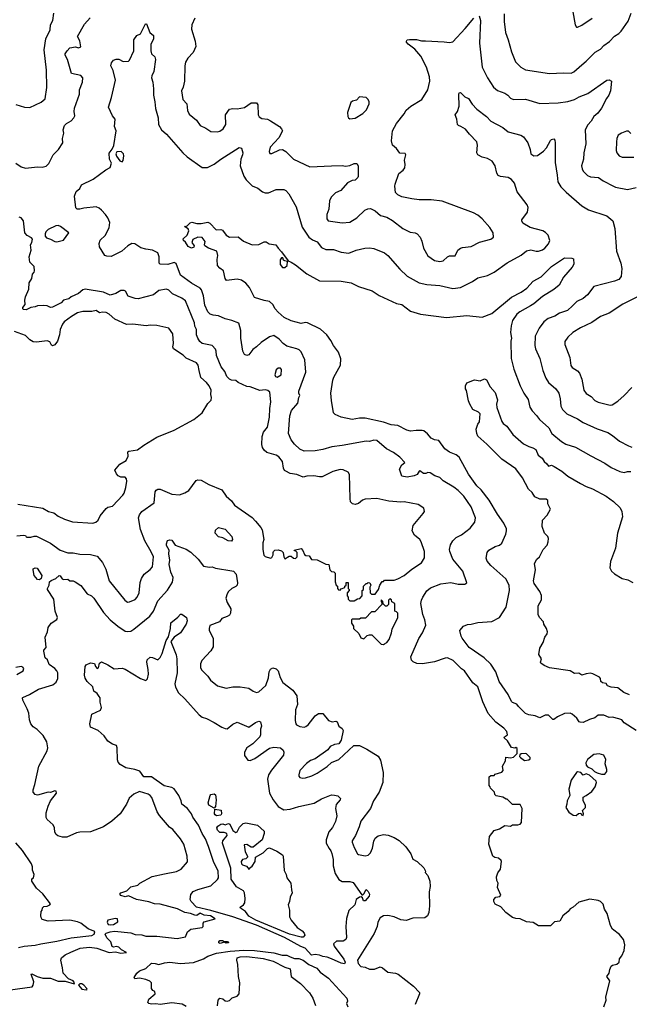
# Model space of a CAD drawing. Extents: x 1678759 to 1859541, y 384609 to 522867.
# Tile 361 of 466: x 1804512 to 1810131, y 407048 to 416132. Entities that reach past the tile are written whole.
import ezdxf

# ---------------------------------------------------------------- set-up
doc = ezdxf.new("R2010")
doc.units = 0

msp = doc.modelspace()

# ---------------------------------------------------------------- linework, layer by layer
at = {"layer": '0CON20XD'}
for points in [[(1804475, 415348.6), (1804555, 415325.8), (1804605, 415320.8), (1804709.3, 415370.7), (1804747, 415403), (1804761.9, 415505), (1804757.8, 415665), (1804736.4, 415855), (1804752.9, 415955), (1804792.6, 416037.4), (1804795.4, 416085), (1804816.4, 416125), (1804825, 416192.5)], [(1804475, 414806.7), (1804525, 414773.5), (1804565, 414762), (1804675, 414774.5), (1804719.1, 414770.9), (1804755, 414781.1), (1804780.6, 414805), (1804821.1, 414885), (1804867.8, 414935), (1804908.8, 414995), (1804905.8, 415035), (1804917.5, 415085), (1804912.2, 415115), (1804925.8, 415155), (1804942.5, 415175), (1804985, 415198.9), (1805011.6, 415225), (1805020.5, 415245), (1805014.3, 415285.7), (1805017.8, 415315), (1805061.8, 415445), (1805061.5, 415485), (1805090, 415555), (1805093.3, 415595), (1805075, 415616), (1804990, 415635), (1804950.8, 415765), (1804931.1, 415805), (1804932, 415818), (1804948.6, 415845), (1804975, 415871.2), (1805025, 415882.5), (1805055, 415872.5), (1805075, 415880), (1805065, 415937.5), (1805044, 415976), (1805109.5, 416090.5), (1805160.9, 416149.1)], [(1808747.3, 416167.3), (1808758.6, 416125), (1808749.4, 415915), (1808774.2, 415695), (1808822.9, 415595), (1808877.9, 415507.9), (1808915, 415478), (1808982.7, 415452.7), (1809010, 415435), (1809035, 415408.8), (1809065, 415395.8), (1809175, 415398), (1809305, 415357.5), (1809475.8, 415365.8), (1809565, 415375.7), (1809625, 415394.3), (1809669.3, 415420.7), (1809747.8, 415452.2), (1809925, 415573.8), (1809945, 415576), (1809966.7, 415565), (1809957.5, 415475), (1809942.5, 415435), (1809920, 415405), (1809874.2, 415315), (1809840.3, 415269.7), (1809805, 415238), (1809778.6, 415195), (1809747.8, 415162.2), (1809725.7, 415115), (1809731.5, 414985), (1809711.9, 414905), (1809708.1, 414845), (1809691.4, 414785), (1809695.7, 414755), (1809705.8, 414735), (1809745, 414694.2), (1809772.8, 414682.8), (1809846.6, 414676.6), (1809891.2, 414645), (1809985, 414595.6), (1810005, 414585.6), (1810115, 414565.7), (1810195, 414583.1)], [(1808977.8, 416185), (1808976.9, 416115), (1808990.6, 416015), (1809015, 415947.5), (1809044.3, 415835), (1809081.8, 415741.8), (1809131.2, 415695), (1809175, 415670), (1809395, 415635.8), (1809525, 415642.9), (1809595, 415640), (1809619.1, 415650.9), (1809695, 415715.8), (1809735, 415748.6), (1809817.2, 415832.8), (1809865, 415861.4), (1809898, 415895), (1809949.8, 415930.2), (1809995, 415981.4), (1810035.8, 416005), (1810055.7, 416025), (1810120.3, 416119.7), (1810147.2, 416192.8)], [(1809611.2, 416205), (1809633.6, 416083.6), (1809643.3, 416063.3), (1809655, 416062.5)], [(1809895.9, 407024.1), (1809916.7, 407085), (1809913.8, 407115), (1809951.2, 407265), (1809923.3, 407305), (1809946.7, 407335), (1809950.7, 407369.3), (1809965, 407400), (1809975, 407408.8), (1810015, 407418.8), (1810038, 407435), (1810042.2, 407467.8), (1810061.2, 407495), (1810083.3, 407545), (1810090, 407595), (1810083.8, 407625), (1810076.7, 407645), (1810041.7, 407691.7), (1809975, 407742.5), (1809958.8, 407775), (1809926.7, 407885), (1809904, 407925), (1809890.7, 407970.7), (1809866.7, 407995), (1809845, 408006), (1809768.3, 408018.3), (1809665, 407990), (1809615, 407942.5), (1809585, 407927.5), (1809566.4, 407903.6), (1809520, 407865), (1809490, 407815), (1809440.5, 407809.5), (1809405, 407772.5), (1809293, 407773), (1809245, 407802.5), (1809185, 407808.8), (1809125, 407836.7), (1809085, 407838.8), (1809055, 407848.8), (1808992.5, 407895), (1808946.4, 407946.4), (1808895, 407972.5), (1808882.5, 407995), (1808882.5, 408015), (1808900, 408035), (1808937, 408043), (1808947.5, 408055), (1808917.5, 408125), (1808922.5, 408165), (1808910.7, 408190.7), (1808906.7, 408225), (1808919.3, 408260.7), (1808942.5, 408295), (1808952.5, 408365), (1808950, 408375), (1808927, 408397), (1808893, 408403), (1808872.5, 408415), (1808837.5, 408525), (1808843.3, 408595), (1808885, 408652.5), (1808935, 408666.7), (1808985, 408697.5), (1809035, 408692.5), (1809055, 408702.5), (1809105, 408702.5), (1809125, 408710), (1809137.5, 408725), (1809142.5, 408855), (1809125, 408890), (1809055, 408892.5), (1809005, 408940), (1808995, 408940), (1808965, 408960), (1808905, 408970), (1808893, 408983), (1808890, 409005), (1808851.7, 409041.7), (1808850, 409055), (1808840, 409065), (1808840, 409145), (1808855, 409160), (1808885, 409160), (1808895, 409170), (1808955, 409190), (1808970, 409205), (1808962.5, 409245), (1808990, 409295), (1808991.7, 409328.3), (1809035, 409322.5), (1809065, 409327.5), (1809098.3, 409361.7), (1809097, 409407), (1809085, 409417.5), (1809075, 409410), (1809045, 409417.5), (1809008, 409478), (1808977.5, 409505), (1808980, 409515), (1809007.5, 409535), (1809003.3, 409565), (1808975.5, 409595.5), (1808900.3, 409650.3), (1808830.3, 409730.3), (1808779.8, 409839.8), (1808735.5, 409975.5), (1808687.5, 410015), (1808611.2, 410125), (1808583.4, 410143.4), (1808508.3, 410218.3), (1808455, 410244.2), (1808435, 410242.5), (1808335, 410207.1), (1808225, 410189.5), (1808172, 410192), (1808138.3, 410208.3), (1808123.1, 410223.1), (1808116.9, 410255), (1808191.2, 410421.2), (1808225.6, 410475), (1808256.5, 410545), (1808247.8, 410595), (1808226.5, 410645), (1808210.5, 410745), (1808214.6, 410775.4), (1808227.1, 410805), (1808265, 410864), (1808299.3, 410890.7), (1808395, 410925.8), (1808485, 410939.2), (1808555, 410922.5), (1808615, 410923.3), (1808633.3, 410935), (1808595.7, 411045), (1808505, 411153.8), (1808475.7, 411225), (1808473.1, 411245), (1808482.4, 411287.6), (1808505, 411324), (1808536, 411355), (1808585, 411378.6), (1808665, 411440.8), (1808708, 411495), (1808714.1, 411535.9), (1808675, 411636), (1808604.4, 411735), (1808555, 411788.6), (1808515, 411819.2), (1808415, 411876.2), (1808385, 411908.8), (1808337.5, 411925), (1808295, 411951.4), (1808275, 411954.3), (1808255, 411945.8), (1808235, 411945.8), (1808201.7, 411968.3), (1808193.8, 411966.2), (1808176.2, 411935), (1808147.2, 411922.8), (1808085, 411910.6), (1808035, 411920), (1808013.8, 411985), (1808034.6, 412025.4), (1808063.3, 412045), (1808016, 412095), (1807958.2, 412138.2), (1807893.4, 412173.4), (1807805, 412249.5), (1807775, 412251.8), (1807735, 412240.5), (1807705, 412243.4), (1807485, 412202.2), (1807388.3, 412191.7), (1807305, 412166.9), (1807235, 412155.6), (1807135, 412151.9), (1807095, 412170.8), (1807045, 412216), (1807012.9, 412255), (1806988, 412315), (1807002, 412478), (1807018.6, 412525), (1807075.6, 412595), (1807084.5, 412645.5), (1807093.8, 412665), (1807084.2, 412685), (1807084.4, 412705), (1807149.4, 412880.6), (1807138.9, 412995), (1807107.2, 413067.2), (1807088, 413085), (1807065.4, 413095.4), (1806975, 413119.5), (1806940, 413145), (1806903.8, 413183.8), (1806855, 413217.1), (1806815.8, 413205), (1806738, 413155), (1806695.8, 413115), (1806661.1, 413088.9), (1806625, 413041.2), (1806605, 413033.8), (1806585, 413043.8), (1806567.5, 413075), (1806550.5, 413195), (1806549.6, 413265), (1806531.9, 413331.9), (1806467.3, 413357.3), (1806405, 413370.5), (1806345, 413400), (1806295, 413404.4), (1806268.8, 413415), (1806247.3, 413437.3), (1806218.9, 413498.9), (1806204.7, 413585), (1806188.9, 413638.9), (1806175, 413654.4), (1806095, 413700), (1805993.6, 413773.6), (1805955, 413883.8), (1805935, 413891.4), (1805877.4, 413872.6), (1805805, 413875.8), (1805796.7, 413886.7), (1805797.8, 413945), (1805785, 413980), (1805735, 414004.4), (1805675, 414014.5), (1805627.4, 414027.4), (1805573.3, 414065), (1805545, 414068.1), (1805507.5, 414045), (1805452.5, 413995), (1805355, 413946.9), (1805315, 413950), (1805295, 413957.8), (1805248.4, 414035), (1805244, 414066), (1805252.2, 414097.8), (1805300.7, 414139.3), (1805335, 414211.2), (1805341.2, 414261.2), (1805322.5, 414302.5), (1805303.4, 414333.4), (1805265.3, 414375.3), (1805245, 414392.2), (1805215, 414404.4), (1805103.6, 414393.6), (1805065, 414384), (1805040, 414385), (1805030, 414395), (1805018, 414505), (1805032.7, 414547.3), (1805066.4, 414573.6), (1805082.1, 414607.9), (1805189.7, 414660.3), (1805305, 414747.5), (1805345, 414768), (1805358.3, 414808.3), (1805340.8, 414845), (1805335, 414900), (1805365, 414937.5), (1805378.3, 414971.7), (1805399.5, 415105), (1805385.5, 415145), (1805391.5, 415215), (1805368.5, 415245), (1805328.9, 415325), (1805357.5, 415412.5), (1805393.8, 415575), (1805374.5, 415664.5), (1805352.5, 415705), (1805357.1, 415735), (1805375, 415759.2), (1805401.2, 415768.8), (1805425, 415766.2), (1805465, 415746.7), (1805515, 415750), (1805525, 415757.5), (1805562.5, 415845), (1805564.3, 415945), (1805592.5, 415985), (1805625, 416001.2), (1805670, 416095), (1805680, 416095), (1805712, 416015), (1805744, 415985), (1805745, 415953.3), (1805720.6, 415905), (1805720.5, 415845), (1805727.8, 415817.8), (1805757.7, 415787.7), (1805762, 415765), (1805749.5, 415655), (1805728.5, 415615), (1805726.5, 415595), (1805738.5, 415555), (1805745.8, 415495), (1805744.1, 415434.1), (1805758.1, 415375), (1805763.4, 415313.4), (1805788.6, 415225), (1805792.2, 415165), (1805817.5, 415115), (1805864.4, 415074.4), (1806014.2, 414905), (1806055, 414868), (1806195, 414767.8), (1806241.7, 414768.3), (1806305, 414798.6), (1806365.6, 414844.4), (1806535, 414953.8), (1806555, 414947.5), (1806567.8, 414902.2), (1806566.9, 414885), (1806550, 414845), (1806544.3, 414785), (1806577.8, 414687.8), (1806600, 414655), (1806655, 414599.2), (1806706.8, 414576.8), (1806750, 414545), (1806775, 414534.2), (1806805, 414534.2), (1806875, 414563.8), (1806945, 414566.2), (1806965, 414556.7), (1806994.1, 414524.1), (1807061.2, 414405), (1807115, 414216.2), (1807176.4, 414126.4), (1807211.7, 414101.7), (1807255, 414082.5), (1807295, 414030.8), (1807335, 414011.4), (1807405, 414013.1), (1807476.3, 413986.3), (1807545, 413976.7), (1807614.1, 414004.1), (1807692.9, 414022.9), (1807735, 414027.5), (1807775, 414022), (1807875, 413982), (1807905.5, 413955.5), (1808015, 413831.2), (1808085, 413765.8), (1808195.5, 413705.5), (1808265, 413688.1), (1808385, 413678.1), (1808505, 413651.9), (1808575, 413661.9), (1808685, 413715.8), (1808735, 413748.8), (1808825, 413772.5), (1808885, 413801.4), (1809005, 413890), (1809135, 413958.5), (1809185, 413999.6), (1809225, 414007.3), (1809272.2, 413997.8), (1809295, 413996.4), (1809330.7, 414009.3), (1809352.9, 414025), (1809387.5, 414065), (1809397.5, 414095), (1809381.9, 414145), (1809359.6, 414169.6), (1809335.3, 414185.3), (1809216, 414215), (1809150.8, 414255), (1809140, 414275), (1809142, 414285), (1809192.8, 414355), (1809198.5, 414398.5), (1809188.7, 414425), (1809097.8, 414545), (1809072.5, 414625), (1809045, 414656.2), (1809015, 414676.2), (1808945, 414684.6), (1808923.8, 414693.8), (1808909.4, 414715), (1808893.8, 414785), (1808865.9, 414825.9), (1808825, 414851.8), (1808775, 414862.7), (1808734.6, 414884.6), (1808726.7, 414905), (1808731.9, 414975), (1808724.3, 415005), (1808656.6, 415076.6), (1808622.6, 415122.6), (1808576.9, 415146.9), (1808555.6, 415155.6), (1808548.6, 415165), (1808541.5, 415215), (1808525.8, 415255), (1808548, 415285), (1808564, 415335), (1808559.4, 415440.6), (1808563.4, 415456.6), (1808575, 415459.4), (1808615, 415420.8), (1808648.6, 415405), (1808682.7, 415352.7), (1808725, 415307.1), (1808815, 415238.6), (1808855, 415195.8), (1808966, 415136), (1809015, 415097.1), (1809132.5, 415065), (1809155, 415052), (1809195.8, 414995), (1809218, 414935), (1809223.8, 414895), (1809252.5, 414875), (1809285, 414879.2), (1809340.3, 414919.7), (1809369.1, 414950.9), (1809405, 415017.5), (1809415, 415027.5), (1809435, 415032.5), (1809445, 415020), (1809448.8, 414995), (1809448.6, 414815), (1809466.7, 414696.7), (1809471.8, 414635), (1809499.1, 414589.1), (1809549.1, 414539.1), (1809695, 414414.2), (1809755, 414377.5), (1809925, 414322.5), (1809980, 414275), (1809999.2, 414205), (1810014.2, 413995.8), (1810052.5, 413885), (1810062.5, 413835), (1810056.7, 413763.3), (1810033.8, 413735), (1809995, 413718.1), (1809805, 413670.8), (1809745.4, 413594.6), (1809705, 413560.8), (1809648.6, 413531.4), (1809607.9, 413492.1)], [(1806126.2, 416145), (1806099.1, 416085), (1806095.5, 416045), (1806130.6, 415935), (1806135.7, 415885), (1806109.5, 415830.5), (1806061.7, 415778.3), (1806039.7, 415740.3), (1806032.5, 415705), (1806031.4, 415565), (1806019.7, 415510.3), (1806004, 415475), (1806014, 415395), (1806051.2, 415355), (1806059.2, 415295), (1806075, 415260), (1806141.4, 415205), (1806175, 415156.2), (1806227.5, 415132.5), (1806275, 415101.4), (1806333, 415097), (1806355, 415103.1), (1806385.8, 415125), (1806411.9, 415165), (1806410, 415255), (1806444.2, 415305.8), (1806475, 415313.3), (1806515, 415310), (1806585, 415320.8), (1806645, 415363.8), (1806695, 415366.2), (1806708, 415345), (1806709.2, 415255), (1806720, 415235), (1806745, 415218.9), (1806795, 415212.7), (1806825, 415199.4), (1806906.2, 415146.2), (1806925, 415126.2), (1806934.2, 415105), (1806899.3, 415040.7), (1806821.4, 414955), (1806812, 414915), (1806817.5, 414897.5), (1806835, 414896.2), (1806905, 414930), (1806935, 414932.9), (1806966, 414915), (1807035, 414844.2), (1807185, 414775.8), (1807385, 414784), (1807485, 414786), (1807515, 414780), (1807553.9, 414786.1), (1807595, 414806.2), (1807620, 414805), (1807632.5, 414785), (1807632.5, 414685), (1807630, 414675), (1807605, 414650), (1807575, 414647.5), (1807533.6, 414626.4), (1807472.5, 414555), (1807422.5, 414535), (1807383.3, 414495), (1807368.8, 414461.2), (1807361.4, 414385), (1807343.1, 414335), (1807343.3, 414295), (1807355, 414275.8), (1807485, 414257.3), (1807555, 414264.4), (1807619.2, 414305), (1807694.6, 414375.4), (1807721.7, 414388.3), (1807745, 414388.6), (1807789.7, 414369.7), (1807836.6, 414326.6), (1807895, 414309.2), (1807948.7, 414278.7), (1808044.6, 414204.6), (1808112.4, 414172.4), (1808155.7, 414165.7), (1808175, 414156.2), (1808202, 414125), (1808217.6, 414087.6), (1808235, 414023.3), (1808274.5, 413954.5), (1808335, 413911.4), (1808385, 413899.4), (1808415, 413908.6), (1808455, 413944), (1808475, 413954), (1808525.4, 413954.6), (1808550, 414005), (1808575, 414024.3), (1808595, 414031.4), (1808675, 414039.2), (1808751.7, 414078.3), (1808855, 414107.5), (1808878.8, 414125), (1808877.5, 414165), (1808845, 414216), (1808774.2, 414295), (1808735, 414327.5), (1808695, 414350), (1808405, 414458.6), (1808305, 414470.8), (1808195, 414470), (1808125, 414478), (1808035, 414496.7), (1807997.5, 414515), (1807977, 414537), (1807970, 414595), (1807973.3, 414615), (1808006.4, 414713.6), (1808047.5, 414742.5), (1808062.2, 414765), (1808065.7, 414795.7), (1808057.5, 414835), (1808070, 414885), (1808065, 414897.5), (1808015, 414900), (1807985, 414942.5), (1807947.5, 414975), (1807940, 415015), (1807948, 415105), (1807984, 415175), (1808056.8, 415263.2), (1808075, 415297.1), (1808116.9, 415333.1), (1808218.6, 415395), (1808275.5, 415484.5), (1808291.4, 415565), (1808288.1, 415605), (1808260.6, 415695), (1808210.6, 415795), (1808155, 415860), (1808093.8, 415905), (1808077.5, 415925), (1808077.5, 415935), (1808084.1, 415945.9), (1808105, 415948), (1808168.3, 415948.3), (1808215, 415937.1), (1808252.5, 415937.5), (1808425, 415928.9), (1808475, 415920), (1808505, 415927.5), (1808618.8, 416051.2), (1808698, 416145)], [(1809655, 416062.5), (1809695, 416081.2), (1809790, 416145)], [(1807555, 415217.5), (1807605, 415222.5), (1807674.1, 415265.9), (1807709.7, 415300.3), (1807732, 415355), (1807732, 415375), (1807723.8, 415395), (1807705, 415413.3), (1807645, 415420), (1807615, 415390), (1807578.3, 415381.7), (1807562.9, 415367.1), (1807532, 415275), (1807535, 415240), (1807542.5, 415225), (1807555, 415217.5)], [(1810145, 415082.5), (1810125, 415102.5), (1810105, 415102.5), (1810060, 415085), (1810030, 415065), (1810016.2, 415035), (1810012, 415005), (1810008.8, 414925), (1810015, 414902.5), (1810037.5, 414875), (1810065, 414864), (1810174.2, 414864.2)], [(1805455, 414820), (1805465.8, 414834.2), (1805472, 414875), (1805468, 414895), (1805447.5, 414915), (1805406.1, 414913.9), (1805399.2, 414895), (1805403.1, 414873.1), (1805435, 414830), (1805455, 414820)], [(1806323, 413073), (1806315, 413093.3), (1806286.7, 413125), (1806195, 413144.3), (1806173.6, 413163.6), (1806155, 413193.8), (1806141.5, 413225), (1806140.8, 413275), (1806126.7, 413305), (1806121.9, 413335), (1806039.4, 413539.4), (1806005, 413562.2), (1805921.4, 413601.4), (1805885.7, 413635), (1805865.5, 413645.5), (1805795, 413634.2), (1805745, 413593.8), (1805605, 413556), (1805575, 413559.2), (1805512.4, 413582.4), (1805485.8, 413625.8), (1805475, 413633.3), (1805445, 413633.3), (1805396.2, 413605), (1805345, 413591.8), (1805285, 413617.1), (1805115, 413646.7), (1805095, 413639.4), (1805055, 413607.1), (1804985.8, 413575), (1804965, 413555.6), (1804915, 413544.3), (1804895, 413520.9), (1804815, 413478.9), (1804795, 413475.7), (1804765, 413491.4), (1804735, 413495.7), (1804675, 413491.2), (1804655, 413481.2), (1804615, 413475.7), (1804570, 413455), (1804548, 413458), (1804541.2, 413465), (1804541.2, 413475), (1804562.9, 413505), (1804558.9, 413545), (1804565, 413576.2), (1804597.1, 413645), (1804597.5, 413705), (1804624.4, 413745), (1804630, 413785), (1804645, 413801.2), (1804648.8, 413815), (1804643.5, 413855), (1804606, 413895), (1804598.9, 413945), (1804617.1, 414005), (1804610, 414055), (1804623.9, 414076.1), (1804628.3, 414108.3), (1804620.5, 414120.5), (1804581.7, 414141.7), (1804558.6, 414165), (1804545.6, 414275), (1804525, 414304), (1804505, 414310)], [(1810195, 409572.9), (1810085.3, 409645.3), (1810062.1, 409672.1), (1810035, 409682.7), (1809975, 409695.8), (1809944.7, 409694.7), (1809895.5, 409715.5), (1809845, 409715.8), (1809815, 409690.8), (1809764.6, 409675.4), (1809705, 409647.1), (1809679.5, 409649.5), (1809670, 409655), (1809648.3, 409688.3), (1809604.3, 409724.3), (1809585, 409732.5), (1809535, 409731.2), (1809468.8, 409701.2), (1809435, 409676.2), (1809425, 409676.7), (1809385, 409714), (1809356, 409714), (1809305, 409690), (1809265, 409710.6), (1809205, 409717.5), (1809175, 409730), (1809108.8, 409795), (1809095, 409816.2), (1809055, 409831.2), (1809045, 409841.2), (1809015.8, 409905), (1808931.1, 410025), (1808900.8, 410115), (1808855.4, 410185.4), (1808794, 410245), (1808655, 410340.8), (1808591.2, 410425), (1808580, 410445), (1808567.5, 410495), (1808602.5, 410535), (1808638.3, 410551.7), (1808675, 410554), (1808735, 410569.2), (1808865, 410578), (1808933.8, 410615), (1808997.6, 410712.4), (1809027.9, 410865), (1809024.6, 410915), (1808993, 410973), (1808854, 411095), (1808822, 411135), (1808811.2, 411165), (1808820, 411215), (1808835, 411236.2), (1808895, 411270.8), (1808935, 411284), (1808955, 411301.2), (1808993.1, 411385), (1809000.6, 411415), (1808998.6, 411435), (1808975.4, 411485.4), (1808915, 411569.2), (1808839.1, 411699.1), (1808764.4, 411795), (1808725, 411832.5), (1808649.3, 411939.3), (1808562.5, 412095), (1808536.7, 412116.7), (1808475, 412140.9), (1808431.6, 412171.6), (1808375, 412250), (1808335, 412254.2), (1808305, 412271.9), (1808270.8, 412310.8), (1808237.2, 412337.2), (1808222.4, 412342.4), (1808167.7, 412342.3), (1808115, 412335.4), (1808081.2, 412345), (1807998, 412388), (1807935, 412394.6), (1807865, 412417.9), (1807695, 412454.5), (1807645, 412454.4), (1807575, 412444.4), (1807474.3, 412464.3), (1807418.8, 412488.8), (1807403.3, 412505), (1807385, 412620), (1807378.8, 412685), (1807398, 412805), (1807407.3, 412832.7), (1807470, 412945), (1807472.7, 413002.7), (1807450, 413065), (1807403.8, 413125), (1807381.2, 413171.2), (1807343.9, 413223.9), (1807285.7, 413275.7), (1807163.3, 413335), (1807145, 413337.5), (1807105, 413329.2), (1807015, 413353.6), (1806949.2, 413385), (1806894.1, 413434.1), (1806866.9, 413465), (1806845, 413503.8), (1806815, 413531.2), (1806765, 413540), (1806675, 413567.5), (1806630.3, 413660.3), (1806595, 413702.5), (1806555, 413728.6), (1806515, 413738.6), (1806416.4, 413726.4), (1806406, 413745), (1806388.8, 413815), (1806355, 413838.8), (1806334.2, 413865), (1806331.9, 413918.1), (1806338.8, 413955), (1806330, 413995), (1806253.4, 414023.4), (1806218.8, 414045), (1806213.8, 414055), (1806220, 414085), (1806195, 414123.8), (1806155, 414124.4), (1806107, 414103), (1806097.8, 414075), (1806120.8, 414045), (1806116, 414034), (1806095, 414024.5), (1806065, 414038.9), (1806040, 414080), (1806022, 414095), (1806018.8, 414111.2), (1806056.6, 414143.4), (1806071.2, 414185), (1806063, 414203), (1806030, 414225), (1806055, 414230), (1806083, 414257), (1806097.5, 414262.5), (1806145, 414250), (1806185, 414250), (1806245, 414264.2), (1806263.8, 414255), (1806323.9, 414193.9), (1806366.2, 414196.2), (1806380.7, 414190.7), (1806415, 414143.8), (1806445, 414126.7), (1806525, 414127.5), (1806575, 414090), (1806655, 414053.3), (1806715, 414057.5), (1806765, 414082.5), (1806785, 414082.5), (1806810, 414065), (1806874.1, 414054.1), (1806893.2, 414023.2), (1806925, 413991.2), (1806986.2, 413906.2), (1807015, 413895.8), (1807055, 413869.2), (1807157.9, 413787.9), (1807275, 413722.9), (1807475, 413719.4), (1807567.5, 413705), (1807635, 413670.8), (1807760.3, 413630.3), (1807825, 413586), (1807985, 413514.3), (1808035, 413502.9), (1808115, 413442.9), (1808205, 413414.3), (1808445, 413385.8), (1808633.1, 413403.1), (1808775, 413387.1), (1808865, 413422), (1809045, 413570.8), (1809135, 413617.1), (1809188, 413655), (1809245, 413718), (1809319.1, 413760.9), (1809413.8, 413856.2), (1809535, 413936), (1809603, 413933), (1809616.7, 413926.7), (1809620, 413875), (1809605, 413848.8), (1809526, 413755), (1809485, 413682), (1809436.9, 413643.1), (1809332.4, 413577.6), (1809250.9, 413509.1), (1809219.2, 413490.8), (1809122.6, 413437.4), (1809095, 413414.3), (1809054.6, 413355.4), (1809042.1, 413307.9), (1809037.5, 413245), (1809044.5, 413195), (1809039.4, 413165), (1809043.1, 413005), (1809067.9, 412907.9), (1809124.3, 412755), (1809157.6, 412687.6), (1809197.7, 412627.7), (1809215, 412557.5), (1809235, 412523.3), (1809275, 412481.2), (1809302.1, 412442.1), (1809390, 412365), (1809416, 412315), (1809505, 412241.4), (1809545, 412215.7), (1809635, 412187.8), (1809777.5, 412107.5), (1809905, 412040.6), (1809965, 412001.4), (1810045, 411963.3), (1810085, 411955.6), (1810115, 411964.4), (1810145, 411964.4)], [(1804855, 414083.5), (1804915, 414099.2), (1804965.8, 414165), (1804888.8, 414225), (1804865, 414234), (1804845, 414231.2), (1804773.8, 414195), (1804751.2, 414175), (1804746.2, 414155), (1804746.7, 414135), (1804759.3, 414119.3), (1804795, 414108), (1804835, 414084.5), (1804855, 414083.5)], [(1806955, 413844.4), (1806976.1, 413863.9), (1806980, 413900), (1806955, 413905.8), (1806944.6, 413914.6), (1806935.8, 413935.8), (1806925, 413936), (1806913.7, 413916.3), (1806912.7, 413872.7), (1806935, 413845.7), (1806955, 413844.4)], [(1810219.3, 413580.7), (1810072.7, 413507.3), (1809945, 413422.9), (1809866.2, 413393.8), (1809785, 413338.1), (1809680.2, 413289.8), (1809610, 413245), (1809565, 413204), (1809535.7, 413164.3), (1809535.7, 413135), (1809582.2, 413015), (1809591.3, 412941.3), (1809605, 412922.5), (1809652.4, 412892.4), (1809671.3, 412871.3), (1809693.1, 412815), (1809712.9, 412715), (1809734.5, 412684.5), (1809781.2, 412655), (1809815, 412618), (1809843.4, 412603.4), (1809955, 412574), (1809972.3, 412577.7), (1810026.8, 412613.2), (1810085, 412663.8), (1810155, 412738.8)], [(1804495, 411661.9), (1804725.5, 411625.5), (1804776.7, 411595), (1804825, 411582.5), (1804865, 411551.4), (1804925, 411522.9), (1804998.8, 411498.8), (1805185, 411486.2), (1805212.7, 411497.3), (1805233.3, 411515), (1805254.2, 411555.8), (1805308.3, 411621.7), (1805325, 411633.3), (1805367.3, 411642.7), (1805460.8, 411745), (1805474.2, 411765), (1805490, 411815), (1805498.6, 411875), (1805495.6, 411895), (1805485, 411910), (1805445, 411912.5), (1805420, 411925), (1805403, 411943), (1805387.5, 411975), (1805435, 412030), (1805494.1, 412065.9), (1805511.2, 412105), (1805508.8, 412145), (1805518.8, 412151.2), (1805598, 412162), (1805655, 412206), (1805775, 412279.2), (1805935, 412345.8), (1806117.6, 412442.4), (1806195, 412503.8), (1806245, 412590), (1806277, 412623), (1806280.8, 412645), (1806274.4, 412675), (1806275.8, 412715), (1806257.1, 412755), (1806235, 412784.2), (1806180.5, 412830.5), (1806167.3, 412895), (1806157.1, 412945), (1806141.2, 412965), (1806045, 413008.9), (1806017.6, 413037.6), (1805929.2, 413095), (1805923.3, 413115), (1805928.1, 413145), (1805924.3, 413235), (1805885.7, 413285.7), (1805775, 413311.4), (1805715, 413314.6), (1805678.7, 413308.7), (1805555, 413322.2), (1805495, 413320), (1805387.4, 413367.4), (1805335, 413414), (1805309.2, 413429.2), (1805275, 413432.9), (1805247, 413427), (1805215, 413448.5), (1805175, 413440.6), (1805095, 413441.1), (1805045, 413426.7), (1804990, 413395), (1804922.5, 413345), (1804905, 413322), (1804883.3, 413275), (1804877.8, 413225), (1804860.4, 413165), (1804835, 413131.4), (1804815, 413124), (1804805, 413130), (1804789.5, 413159.5), (1804765, 413170.5), (1804665, 413157.9), (1804635, 413161.2), (1804605, 413178.5), (1804565, 413219.2), (1804465, 413256.6)], [(1809607.9, 413492.1), (1809562, 413448), (1809488.8, 413425), (1809443.9, 413396.1), (1809384, 413375), (1809342.5, 413345), (1809301.4, 413285), (1809265, 413212.5), (1809260, 413125), (1809265.6, 413095), (1809305, 413006.7), (1809332.9, 412895), (1809362.7, 412825), (1809387.1, 412785), (1809452.5, 412725), (1809480.8, 412685), (1809494.3, 412635), (1809500, 412565), (1809514, 412535), (1809556.2, 412495), (1809655, 412450), (1809705, 412416.7), (1809835, 412355.6), (1809934.5, 412324.5), (1809976, 412295), (1810042.2, 412242.2), (1810125, 412198.9), (1810155, 412188.6)], [(1804485, 411369.2), (1804547.5, 411377.5), (1804563.8, 411373.8), (1804572, 411362), (1804577, 411357), (1804615, 411357.5), (1804645, 411366.9), (1804665, 411365.7), (1804795, 411302.9), (1804885, 411238.6), (1804953.9, 411213.9), (1805005, 411211.9), (1805065, 411200), (1805165, 411199.2), (1805225, 411183.8), (1805274.2, 411125), (1805305, 411061.2), (1805335, 410953.8), (1805480.8, 410775), (1805505, 410757.5), (1805525, 410760), (1805575, 410784), (1805595, 410803.8), (1805611.5, 410845), (1805621.4, 410938.6), (1805633.7, 410976.3), (1805657.5, 411015), (1805715, 411058), (1805734.4, 411085), (1805743.5, 411175), (1805722, 411222), (1805663.9, 411325), (1805625, 411429.2), (1805606.5, 411535), (1805615.6, 411565), (1805636.4, 411593.6), (1805750.8, 411675), (1805759.2, 411775), (1805768.6, 411791.4), (1805785, 411800), (1805805, 411800), (1805915, 411752.9), (1805985, 411748.6), (1806035, 411765.7), (1806070.9, 411789.1), (1806139.3, 411880.7), (1806155, 411886.2), (1806185, 411882), (1806255, 411842.2), (1806375, 411794.5), (1806414.5, 411734.5), (1806465, 411692), (1806492.8, 411652.8), (1806655, 411540.5), (1806686.3, 411506.3), (1806735, 411447.5), (1806745.6, 411425), (1806762.5, 411335), (1806752.5, 411305), (1806752.3, 411242.3), (1806763, 411193), (1806775, 411180), (1806824.1, 411164.1), (1806835, 411168.8), (1806848, 411195), (1806846.7, 411215), (1806852.5, 411225), (1806865, 411236.7), (1806895, 411241.2), (1806925, 411231.2), (1806941.2, 411215), (1806946.7, 411175), (1806955, 411157.5), (1806995, 411183.3), (1807015, 411182.5), (1807035, 411162.5), (1807055, 411160), (1807070, 411175), (1807070, 411215), (1807058.3, 411228.3), (1807045, 411230), (1807041.7, 411238.3), (1807105, 411252.5), (1807122.5, 411235), (1807137, 411197), (1807148.3, 411188.3), (1807180, 411185), (1807201.7, 411151.7), (1807255, 411147.5), (1807335, 411110), (1807360, 411105), (1807370, 411055), (1807385, 411040), (1807407, 411037), (1807420, 411025), (1807420, 410945), (1807430, 410915), (1807440, 410905), (1807440, 410885), (1807451.7, 410871.7), (1807465, 410870), (1807475, 410880), (1807508.3, 410891.7), (1807510, 410905), (1807520, 410915), (1807521.7, 410938.3), (1807538.3, 410938.3), (1807540, 410885), (1807550, 410875), (1807550, 410865), (1807530, 410845), (1807530, 410815), (1807540, 410805), (1807540, 410785), (1807555, 410770), (1807595, 410770), (1807625, 410790), (1807647, 410793), (1807670, 410815), (1807670, 410865), (1807680, 410875), (1807680, 410905), (1807705, 410930), (1807715, 410930), (1807725, 410940), (1807740, 410935), (1807747.5, 410915), (1807740, 410895), (1807743, 410843), (1807755, 410832.5), (1807787, 410833), (1807820, 410875), (1807830, 410915), (1807851.7, 410948.3), (1807865, 410950), (1807875, 410960), (1807965, 410960), (1807997, 410973), (1808055, 411003.3), (1808125, 411062), (1808215, 411120), (1808243, 411167), (1808244.2, 411225), (1808213.8, 411315), (1808200, 411335), (1808152.5, 411375), (1808130, 411415), (1808140, 411465), (1808232.5, 411575), (1808242.5, 411595), (1808237.5, 411625), (1808185, 411660), (1808055, 411684.3), (1808025, 411679.4), (1807915, 411691.1), (1807805, 411714.2), (1807695, 411708.8), (1807671.2, 411698.8), (1807635, 411666.7), (1807605, 411660), (1807580, 411665), (1807562.5, 411685), (1807556.7, 411715), (1807552, 411935), (1807538.8, 411958.8), (1807495, 411980), (1807465, 411980.6), (1807397.9, 411962.1), (1807300, 411915), (1807275, 411912.9), (1807223, 411923), (1807158.8, 411921.2), (1807125, 411910), (1807065, 411934.3), (1807004.6, 411944.6), (1806965, 411965.6), (1806953.7, 411973.7), (1806943.5, 411993.5), (1806935.4, 412055), (1806900, 412100), (1806875, 412114.4), (1806789.3, 412139.3), (1806765, 412160), (1806750, 412185), (1806743.1, 412213.1), (1806747.1, 412285), (1806759.2, 412325), (1806796.9, 412373.1), (1806815.5, 412465), (1806816.7, 412543.3), (1806826.9, 412605), (1806816.7, 412695), (1806800, 412710), (1806775, 412716.2), (1806725, 412711.2), (1806635, 412743.8), (1806605, 412748.8), (1806525.8, 412785.8), (1806503.9, 412803.9), (1806465, 412807.1), (1806445, 412815.7), (1806421.1, 412841.1), (1806401.9, 412885), (1806369.6, 412929.6), (1806326.9, 413035), (1806323, 413073)], [(1806885, 412833.8), (1806923.3, 412855), (1806926.2, 412905), (1806915, 412917.5), (1806895, 412917.5), (1806875, 412900), (1806864.1, 412854.1), (1806870.5, 412840.5), (1806885, 412833.8)], [(1809280, 411155), (1809303.6, 411176.4), (1809337.1, 411245), (1809372.9, 411285), (1809382.5, 411315), (1809385.8, 411345), (1809381.2, 411365), (1809348.8, 411395), (1809327.5, 411455), (1809330, 411515), (1809375, 411560), (1809403.8, 411615), (1809381.2, 411665), (1809378.8, 411695), (1809365, 411708), (1809305, 411707.5), (1809260, 411730), (1809235, 411770.8), (1809201.1, 411801.1), (1809145.8, 411905), (1809085, 411988.8), (1808955, 412076.9), (1808816.7, 412216.7), (1808735, 412288.8), (1808724.3, 412315), (1808718.8, 412355), (1808735, 412400), (1808749.3, 412420.7), (1808757.5, 412495), (1808740.7, 412510.7), (1808690, 412535), (1808662.5, 412585), (1808647.5, 412615), (1808631.7, 412711.7), (1808622.5, 412725), (1808622.5, 412755), (1808635, 412780), (1808705, 412808), (1808755, 412798.8), (1808795, 412817.5), (1808815, 412810), (1808850, 412745), (1808895, 412692.5), (1808916.5, 412625), (1808907.1, 412585), (1808910, 412555), (1808957.5, 412425), (1808970, 412405), (1809001.3, 412381.3), (1809058, 412305), (1809155, 412217.5), (1809203.6, 412193.6), (1809242.6, 412182.6), (1809270, 412165), (1809290.4, 412115), (1809326.9, 412085), (1809345, 412054.2), (1809371.2, 412035), (1809385, 412014), (1809415, 412020.8), (1809439.8, 412009.8), (1809508.8, 411965), (1809565, 411919.2), (1809682.8, 411852.8), (1809733.7, 411823.7), (1809792.4, 411802.4), (1809916.7, 411735), (1809986.6, 411686.6), (1810046.8, 411626.8), (1810064, 411595), (1810068.6, 411545), (1810022.2, 411395), (1810002.9, 411255), (1809957, 411133), (1809952.5, 411075), (1809968, 411045), (1809995, 411020), (1810065, 410976), (1810117.5, 410965), (1810165, 410940.8)], [(1806465, 411320), (1806433, 411323), (1806385, 411350), (1806345, 411360), (1806314, 411395), (1806315, 411422.5), (1806345, 411447.5), (1806405, 411430), (1806466.2, 411365), (1806472.5, 411335), (1806465, 411320)], [(1804335, 407168.8), (1804625, 407208.9), (1804636.7, 407223.3), (1804642, 407255), (1804617.5, 407325), (1804622, 407328), (1804673.7, 407303.7), (1804725, 407290), (1804795, 407290.4), (1804865, 407260.8), (1804929.8, 407259.8), (1805015, 407237.5), (1805018, 407245), (1805004, 407265), (1804961.7, 407281.7), (1804911.9, 407335), (1804907.1, 407385), (1804890, 407455), (1804896, 407475), (1804929.4, 407505), (1804982.5, 407527.5), (1805067.5, 407565), (1805155, 407574.8), (1805223.5, 407566.5), (1805335, 407527.2), (1805395, 407532.5), (1805445, 407520.5), (1805495.4, 407524.6), (1805451, 407551), (1805425, 407575.4), (1805405, 407580.7), (1805375, 407575.4), (1805365, 407582.2), (1805352.9, 407622.9), (1805315, 407660), (1805299.4, 407695), (1805310, 407705), (1805345, 407717.2), (1805385, 407722.1), (1805535, 407706.6), (1805575, 407693), (1805637.6, 407687.6), (1805675, 407677.2), (1805775, 407677.7), (1805963.9, 407656.1), (1806038.8, 407671.2), (1806058.8, 407715), (1806089.6, 407740.4), (1806193.9, 407756.1), (1806203.3, 407765), (1806203.3, 407795), (1806211.7, 407808.3), (1806312.5, 407835), (1806271.4, 407865), (1806210.9, 407870.9), (1806175, 407888.4), (1806145, 407867.4), (1806125, 407868.8), (1806085.2, 407885.2), (1806035, 407893.9), (1805965, 407928.8), (1805805, 407970.4), (1805755, 407975.1), (1805703.2, 407993.2), (1805588.6, 408015), (1805515, 408047.6), (1805485, 408039.3), (1805445, 408051.5), (1805435, 408063.5), (1805445, 408077.7), (1805498.9, 408095), (1805535, 408132.2), (1805601.7, 408148.3), (1805617.5, 408165), (1805732.4, 408227.6), (1805847.4, 408252.6), (1805956.8, 408273.2), (1805998.8, 408295), (1806057.7, 408362.3), (1806055.9, 408414.1), (1806023.8, 408525), (1805993, 408573), (1805921.7, 408661.7), (1805893.5, 408683.5), (1805799.5, 408789.5), (1805778.8, 408825), (1805729.4, 408955), (1805715, 408974.2), (1805695, 408987.5), (1805615, 409010.8), (1805565, 408988), (1805521.3, 408948.7), (1805496, 408895), (1805438, 408805), (1805362, 408738), (1805285.5, 408684.5), (1805165, 408640), (1805065, 408637.1), (1805035, 408629.2), (1804945, 408589.4), (1804905, 408590), (1804861.7, 408601.7), (1804846.7, 408615), (1804836.7, 408635), (1804832.5, 408675), (1804820, 408705), (1804765, 408753.3), (1804755, 408772.5), (1804755.8, 408815), (1804774.2, 408875.8), (1804796.4, 408923.6), (1804850, 408995), (1804847.5, 409015), (1804835, 409016.7), (1804795, 409003.3), (1804775, 409006.2), (1804675, 408976.2), (1804654.2, 408984.2), (1804636.2, 409005), (1804634.4, 409025.6), (1804650.8, 409075), (1804688.5, 409245), (1804765.4, 409385), (1804771.5, 409415), (1804760.2, 409470.2), (1804727.6, 409527.6), (1804672, 409582), (1804636.4, 409606.4), (1804614.2, 409635), (1804601.3, 409671.3), (1804594.3, 409734.3), (1804580.8, 409775), (1804540.8, 409855), (1804536.2, 409873.8), (1804540.3, 409879.7), (1804602, 409905), (1804685, 409956.7), (1804815.6, 409994.4), (1804848.8, 410021.2), (1804864, 410055), (1804862.5, 410105), (1804854.2, 410125), (1804836.2, 410146.2), (1804783.5, 410183.5), (1804768.9, 410225), (1804745.5, 410245.5), (1804733.6, 410306.4), (1804733.3, 410315), (1804755, 410340), (1804747.5, 410435), (1804768, 410485), (1804772.5, 410525), (1804802, 410565), (1804852.9, 410597.1), (1804861.4, 410615), (1804839.7, 410675), (1804827.3, 410785), (1804768.9, 410875), (1804767.8, 410885), (1804783.5, 410915), (1804786.2, 410945), (1804802.1, 410957.9), (1804843.8, 410975), (1804875, 411002.9), (1804885, 411000), (1804903, 410973), (1804915, 410966.5), (1804955, 410968.8), (1804975, 410956.2), (1805005, 410955.8), (1805023.3, 410946.7), (1805075, 410911.9), (1805133.1, 410835), (1805174.8, 410814.8), (1805195.5, 410795), (1805283.9, 410663.9), (1805345, 410594.2), (1805416, 410535), (1805485, 410491.4), (1805505, 410487.1), (1805535, 410491.4), (1805565, 410508.6), (1805712.1, 410627.9), (1805745.9, 410674.1), (1805785, 410770), (1805875, 410870), (1805918.9, 410941.1), (1805926.5, 410985), (1805905.4, 411035.4), (1805888.2, 411105), (1805896.2, 411145), (1805886.9, 411203.1), (1805888, 411238), (1805865, 411281.2), (1805863.6, 411295), (1805875, 411326.2), (1805895, 411333.8), (1805915, 411328.8), (1805932.6, 411302.6), (1805946.2, 411285), (1806045, 411247.3), (1806089.2, 411219.2), (1806155.4, 411155.4), (1806205, 411091.2), (1806261.7, 411081.7), (1806285, 411083.5), (1806315, 411072.4), (1806467.8, 411047.8), (1806482.4, 411042.4), (1806505.7, 411015), (1806519.4, 410935), (1806517.5, 410915), (1806505, 410901.9), (1806466, 410885), (1806437.1, 410855), (1806423.1, 410835), (1806412, 410795), (1806424.2, 410755), (1806457.7, 410695), (1806454.7, 410655.3), (1806445, 410638.6), (1806425.3, 410624.7), (1806375, 410607.5), (1806353.8, 410576.2), (1806265, 410543.3), (1806257.1, 410515), (1806258.6, 410495), (1806294.4, 410425), (1806295.5, 410345), (1806275, 410307.5), (1806191.1, 410218.9), (1806177.7, 410187.7), (1806178.6, 410155), (1806187.5, 410135), (1806244.5, 410074.5), (1806269.1, 410039.1), (1806335, 409986), (1806415, 409965.8), (1806475, 409978.2), (1806545, 409978.2), (1806625, 409963.1), (1806665, 409935.8), (1806695, 409925.8), (1806715, 409930.8), (1806782, 409988), (1806805, 410060), (1806812.3, 410115), (1806825, 410140), (1806845, 410151.9), (1806875, 410144.2), (1806895.5, 410125.5), (1806912.4, 410062.4), (1806936.5, 410016.5), (1807028.8, 409945), (1807066.7, 409895), (1807072.9, 409815), (1807053.8, 409765), (1807050.8, 409665), (1807055.9, 409635.9), (1807063.8, 409625), (1807095, 409609.4), (1807135, 409604.4), (1807150.4, 409609.6), (1807171.4, 409625), (1807235, 409710.6), (1807265, 409731.1), (1807305, 409731.9), (1807357.6, 409667.6), (1807393.3, 409655), (1807425, 409659.3), (1807439.2, 409655), (1807454.4, 409615), (1807485, 409592), (1807492.9, 409575), (1807474.5, 409485), (1807455, 409451.9), (1807415, 409445.4), (1807372.5, 409425), (1807353.4, 409396.6), (1807235, 409311.9), (1807192.8, 409297.2), (1807155, 409270), (1807094.3, 409205), (1807083.8, 409165), (1807085, 409152.5), (1807095, 409141.2), (1807123, 409133), (1807145, 409135.8), (1807205, 409155.6), (1807255, 409180), (1807347.4, 409242.6), (1807385, 409280), (1807453, 409307), (1807592.5, 409435), (1807644.1, 409434.1), (1807711.3, 409401.3), (1807815, 409338.6), (1807838.9, 409298.9), (1807861.9, 409185), (1807860, 409095), (1807825.4, 409004.6), (1807773.6, 408925), (1807746.9, 408853.1), (1807655, 408738.8), (1807641.5, 408685), (1807606.1, 408603.9), (1807577.5, 408555), (1807576, 408545), (1807594.4, 408495), (1807625, 408437.5), (1807635, 408430), (1807695, 408417.5), (1807725, 408423.3), (1807745, 408446.7), (1807765, 408488.8), (1807776.2, 408553.8), (1807790, 408580), (1807817.3, 408602.7), (1807865, 408614.6), (1807907.6, 408607.6), (1807965, 408588.1), (1808009.5, 408559.5), (1808069.7, 408499.7), (1808116.2, 408435), (1808135, 408386.7), (1808176.8, 408366.8), (1808236.1, 408306.1), (1808252.5, 408275), (1808250, 408265), (1808273.3, 408235), (1808293.3, 408185), (1808296.7, 408135), (1808286.2, 408085), (1808289.2, 407955), (1808282.9, 407895), (1808270.8, 407865), (1808245, 407844), (1808135, 407841.9), (1808075, 407821.9), (1808025, 407826.2), (1807965, 407855.4), (1807905, 407868.5), (1807865.6, 407864.4), (1807834.4, 407845.6), (1807813.3, 407805), (1807806, 407765), (1807780.3, 407699.7), (1807625.7, 407454.3), (1807633.2, 407425), (1807655, 407396.7), (1807695, 407389.4), (1807735, 407371.7), (1807783.2, 407373.2), (1807835, 407394), (1807855.2, 407385.2), (1807905, 407343.6), (1807975, 407334.3), (1808000, 407325), (1808141.2, 407215), (1808197.1, 407157.1), (1808198, 407145), (1808156, 407045)], [(1810133.1, 409903.1), (1810080, 409925), (1810025, 409967.5), (1809965, 409974.4), (1809930, 409985), (1809917, 410007), (1809885, 410013.8), (1809870, 410025), (1809866.7, 410055), (1809857.5, 410065), (1809795, 410095.8), (1809775, 410101.4), (1809732.7, 410097.3), (1809695, 410084), (1809665, 410102), (1809625, 410100), (1809585, 410123.3), (1809395, 410153.3), (1809345, 410172.5), (1809316.4, 410196.4), (1809312.5, 410205), (1809322.5, 410235), (1809296.7, 410275), (1809306.7, 410335), (1809338, 410385), (1809353.8, 410435), (1809373.3, 410465), (1809376.7, 410485), (1809367.5, 410515), (1809342.5, 410555), (1809340, 410575), (1809302.5, 410615), (1809292.5, 410645), (1809292.5, 410725), (1809321.7, 410778.3), (1809320.7, 410820.7), (1809306, 410855), (1809255, 410931.2), (1809247.1, 410955), (1809265.7, 411055), (1809256.2, 411115), (1809280, 411155)], [(1804695, 410964.4), (1804675, 410967.1), (1804645.6, 411005), (1804634.3, 411055.7), (1804636.2, 411065), (1804654.5, 411075.5), (1804672.9, 411072.9), (1804714.4, 411005), (1804710.6, 410975), (1804695, 410964.4)], [(1807865, 410367.5), (1807875, 410372.5), (1807897.5, 410385), (1807916.1, 410413.9), (1807940, 410475), (1807945, 410510), (1807997.5, 410615), (1807997, 410657), (1807985, 410670), (1807970, 410675), (1807970, 410745), (1807941.7, 410761.7), (1807938.3, 410778.3), (1807925, 410790), (1807910, 410775), (1807910, 410735), (1807895, 410720), (1807885, 410720), (1807861.7, 410741.7), (1807860, 410765), (1807845, 410780), (1807842.5, 410765), (1807850, 410755), (1807850, 410735), (1807785, 410670), (1807755, 410670), (1807698.3, 410611.7), (1807655, 410610), (1807645, 410600), (1807575, 410600), (1807570, 410595), (1807570, 410565), (1807590, 410535), (1807590, 410515), (1807638.3, 410468.3), (1807655, 410430), (1807685, 410420), (1807715, 410450), (1807735, 410457.5), (1807757, 410457), (1807845, 410370), (1807865, 410367.5)], [(1807505, 407422.5), (1807475, 407427.3), (1807385, 407467.6), (1807345, 407482.5), (1807305, 407488.2), (1807275, 407501.9), (1807235, 407506.6), (1807201.7, 407501.7), (1807142.7, 407565), (1807101.8, 407581.8), (1806951.3, 407665), (1806695, 407776.7), (1806475, 407856.1), (1806275, 407913.6), (1806142.6, 407942.6), (1806091.4, 407995), (1806083.8, 408015), (1806088.3, 408061.7), (1806112.1, 408087.9), (1806152.6, 408107.4), (1806275, 408142.2), (1806335, 408199.2), (1806344.5, 408215.5), (1806340.8, 408275), (1806296.8, 408365), (1806252.7, 408505), (1806223.2, 408573.2), (1806192.9, 408625), (1806161.1, 408701.1), (1806108.1, 408775), (1806095.6, 408805), (1806057.1, 408855), (1806005, 408892.9), (1806000, 408925), (1805980, 408975), (1805934.5, 409035), (1805915, 409046.5), (1805843.4, 409063.4), (1805725, 409147.1), (1805655, 409146.2), (1805617.8, 409197.8), (1805573.8, 409215), (1805489.1, 409229.1), (1805438.7, 409258.7), (1805420.2, 409280.2), (1805413.3, 409303.3), (1805410.9, 409415), (1805405, 409435.7), (1805368.3, 409448.3), (1805322.5, 409475), (1805290, 409525), (1805235, 409574.3), (1805164.6, 409605), (1805158.2, 409635), (1805175, 409724), (1805255, 409760), (1805265.8, 409785), (1805252.7, 409835), (1805251.9, 409875), (1805245, 409888.8), (1805225, 409916), (1805195, 409936.7), (1805186.1, 409976.1), (1805134.4, 410025), (1805116.4, 410056.4), (1805109.5, 410085), (1805116.2, 410165), (1805125, 410180), (1805163, 410197), (1805200.8, 410190.8), (1805210, 410165), (1805225, 410146), (1805237.6, 410152.4), (1805246.4, 410193.6), (1805265, 410206.7), (1805325, 410179.2), (1805382.7, 410142.7), (1805455, 410148.6), (1805485, 410139.2), (1805625, 410053.3), (1805675, 410033.8), (1805688.6, 410051.4), (1805699.2, 410095), (1805697.2, 410137.2), (1805683.1, 410205), (1805686.2, 410225), (1805715, 410250), (1805735, 410248.8), (1805785, 410226.7), (1805805, 410246.2), (1805825.3, 410284.7), (1805863.1, 410405), (1805882.3, 410437.7), (1805901.4, 410515), (1805905, 410566.2), (1805970.6, 410619.4), (1805995, 410647.5), (1806005, 410647.5), (1806050, 410615), (1806054, 410585), (1806046.9, 410555), (1805995, 410476.2), (1805934.3, 410435.7), (1805906.2, 410395), (1805953, 410273), (1805960.9, 410235), (1805961.9, 410105), (1805943.1, 410005), (1805946.9, 409975), (1805975, 409921.2), (1806035, 409866.2), (1806165, 409717.5), (1806195, 409697.5), (1806235, 409685.7), (1806305, 409649.2), (1806375, 409604), (1806405, 409591.2), (1806425, 409590), (1806475, 409630.8), (1806515, 409651.2), (1806625, 409606), (1806685, 409648), (1806715, 409658.8), (1806732.5, 409655), (1806739.2, 409615), (1806730, 409585), (1806730, 409535), (1806724.3, 409515), (1806660.2, 409449.8), (1806605, 409414.2), (1806582.5, 409375), (1806584.5, 409344.5), (1806615, 409300), (1806635.9, 409295.9), (1806678, 409315), (1806815, 409411.4), (1806855, 409419.4), (1806915, 409412.5), (1806941.7, 409391.7), (1806946, 409375), (1806942.5, 409345), (1806831.9, 409208.1), (1806805.6, 409165), (1806796.9, 409125), (1806815.8, 408995), (1806847.1, 408935), (1806895, 408874.2), (1806945, 408842.5), (1807005, 408847.1), (1807085, 408872.5), (1807225, 408903.1), (1807295, 408944.4), (1807385, 408979.2), (1807415, 408978.8), (1807445, 408970), (1807467.5, 408945), (1807466.7, 408935), (1807427.8, 408892.2), (1807423.1, 408855), (1807433.9, 408786.1), (1807424, 408735), (1807395, 408680), (1807362.1, 408637.9), (1807336, 408565), (1807336, 408535), (1807363.3, 408485), (1807380, 408465), (1807388.3, 408438.3), (1807400, 408385), (1807401.2, 408325), (1807420, 408255), (1807455, 408198.8), (1807485, 408182), (1807555, 408180), (1807585, 408172), (1807665, 408057.5), (1807675, 408057.5), (1807685, 408067.5), (1807705, 408107.5), (1807725, 408090), (1807737.5, 408065), (1807732.5, 408045), (1807695, 408003.8), (1807682.3, 408002.3), (1807671.2, 408031.2), (1807659.5, 408039.5), (1807645, 408036.9), (1807614.4, 408015.6), (1807600, 407965), (1807546.4, 407913.6), (1807525, 407840), (1807518.2, 407765), (1807525.4, 407665.4), (1807518.5, 407645), (1807495, 407629.5), (1807430.7, 407629.3), (1807402.9, 407605), (1807409.5, 407585), (1807499.2, 407465), (1807512, 407435), (1807505, 407422.5)], [(1804485, 410090), (1804543.8, 410125), (1804550, 410145), (1804538.8, 410158.8), (1804525, 410163.8), (1804475, 410155.7)], [(1809165, 409296.7), (1809205, 409302.5), (1809217, 409313), (1809216.7, 409325), (1809185, 409357.5), (1809175, 409362.5), (1809135, 409360), (1809121.7, 409348.3), (1809120, 409335), (1809127.5, 409325), (1809165, 409296.7)], [(1809875, 409171.1), (1809905, 409172.5), (1809924, 409195), (1809924.1, 409214.1), (1809908.6, 409265), (1809916.2, 409305), (1809896, 409346), (1809855, 409358.8), (1809805, 409353.3), (1809745, 409307.5), (1809730, 409275), (1809733.8, 409255), (1809745, 409240), (1809785, 409220), (1809810.8, 409195), (1809834, 409184), (1809875, 409171.1)], [(1809641.7, 408788.3), (1809663, 408807), (1809685, 408810), (1809690, 408795), (1809705, 408790), (1809710, 408805), (1809700, 408835), (1809727.5, 408865), (1809727.5, 408885), (1809707.5, 408925), (1809705, 408960), (1809735, 408973.3), (1809785, 409012.5), (1809817.5, 409055), (1809830, 409095), (1809826.7, 409105), (1809765, 409161.4), (1809735, 409174), (1809705, 409163.3), (1809685, 409185.7), (1809655, 409191.2), (1809643.3, 409185), (1809596.7, 409115), (1809573.6, 409033.6), (1809582.5, 408975), (1809557.5, 408925), (1809556.7, 408895), (1809547.5, 408865), (1809575, 408820), (1809613, 408793), (1809641.7, 408788.3)], [(1806305, 408857.5), (1806256.2, 408885), (1806248, 408905), (1806266.4, 408973.6), (1806275, 408982.5), (1806305, 408990), (1806315, 408980), (1806324, 408935), (1806316.4, 408873.6), (1806305, 408857.5)], [(1806327, 408787), (1806312.5, 408795), (1806307.5, 408805), (1806311.7, 408848.3), (1806368.3, 408838.3), (1806372.5, 408805), (1806365, 408792.5), (1806327, 408787)], [(1807105, 407666.9), (1806997.5, 407695), (1806689.4, 407825), (1806625, 407860.8), (1806594.6, 407904.6), (1806546.2, 407935), (1806543.8, 407945), (1806573.3, 407965), (1806586, 407985), (1806591.2, 408025), (1806584, 408075), (1806573.3, 408095), (1806511.1, 408131.1), (1806462.2, 408202.2), (1806458.5, 408305), (1806380.9, 408535), (1806385, 408556.7), (1806423.8, 408605), (1806420, 408625), (1806395, 408634.3), (1806355, 408634), (1806335.6, 408655), (1806329.4, 408675), (1806338.2, 408691.8), (1806365, 408711.2), (1806383, 408713), (1806405, 408703.3), (1806435, 408716.7), (1806448.3, 408708.3), (1806475, 408652.5), (1806505, 408632.5), (1806515, 408640), (1806538.3, 408681.7), (1806572.5, 408715), (1806595, 408723.3), (1806705, 408699.2), (1806764.2, 408645), (1806765.6, 408625), (1806746.5, 408565), (1806665, 408498), (1806645, 408496), (1806605, 408520.6), (1806582.2, 408517.8), (1806588.8, 408455), (1806611.1, 408415), (1806610.6, 408405), (1806595, 408389.4), (1806565, 408384), (1806554.4, 408365), (1806556, 408345), (1806565.7, 408335.7), (1806603.3, 408323.3), (1806627.5, 408292.5), (1806630, 408305), (1806655, 408321.2), (1806681.2, 408365), (1806685.8, 408405), (1806755.5, 408445), (1806795, 408485.7), (1806815, 408491.4), (1806881.2, 408461.2), (1806935, 408426.2), (1806941.2, 408415), (1806950.9, 408280.9), (1806966.7, 408246.7), (1806972.9, 408215), (1807010, 408165), (1807017.8, 408105), (1807022.5, 408075), (1807003.5, 408035), (1806997.8, 407995), (1806985.6, 407965), (1806999.4, 407915), (1806997.5, 407855), (1807012.7, 407822.7), (1807068.8, 407755), (1807115, 407726), (1807134, 407705), (1807138.8, 407685), (1807125, 407668), (1807105, 407666.9)], [(1804499.5, 407570.5), (1804553.3, 407585), (1804655, 407592.1), (1804705, 407606.6), (1804855, 407630.4), (1804985, 407660.4), (1805175, 407682.5), (1805199.1, 407695), (1805202.7, 407715), (1805195, 407723.2), (1805144.1, 407744.1), (1805075.3, 407795), (1805045, 407810), (1804975, 407825.5), (1804775, 407814.2), (1804720, 407830), (1804708.3, 407848.3), (1804707.5, 407865), (1804710, 407905), (1804720, 407915), (1804721.7, 407938.3), (1804735, 407950), (1804765, 407952.5), (1804790, 407965), (1804796.7, 407975), (1804725, 408066.9), (1804665, 408118.5), (1804624.2, 408185), (1804623.3, 408205), (1804637.5, 408215), (1804643.3, 408245), (1804630, 408285), (1804630, 408315), (1804621.2, 408345), (1804537.1, 408467.1), (1804476.4, 408536.4)], [(1805345, 407779.7), (1805375, 407784), (1805415, 407810), (1805412.5, 407835), (1805395, 407840), (1805324.6, 407825), (1805318.1, 407805), (1805327.3, 407785), (1805345, 407779.7)], [(1806359.3, 407609.3), (1806347.5, 407615), (1806346.7, 407625), (1806357.5, 407635), (1806380, 407635), (1806395, 407627.5), (1806425, 407628.6), (1806433.3, 407625), (1806435, 407614), (1806415, 407612.5), (1806395, 407622.5), (1806359.3, 407609.3)], [(1806045, 407027.5), (1806009, 407049), (1805915, 407062.5), (1805805, 407047.1), (1805765, 407051.9), (1805725, 407048.6), (1805703.3, 407055), (1805692.5, 407065), (1805702.5, 407095), (1805760, 407145), (1805757.5, 407165), (1805740, 407175), (1805727.5, 407195), (1805726.4, 407223.6), (1805726.4, 407246.4), (1805711.7, 407261.7), (1805675, 407277.8), (1805615, 407289.2), (1805573.9, 407283.9), (1805566.7, 407295), (1805591.4, 407335), (1805615, 407357.8), (1805675, 407378.6), (1805725, 407426.2), (1805760, 407425), (1805795, 407415.3), (1805845, 407430.2), (1805895, 407436.5), (1805995, 407423.6), (1806115, 407433.9), (1806205, 407467.8), (1806247.3, 407492.7), (1806325, 407518.2), (1806453.1, 407536.9), (1806576.8, 407546.8), (1806675, 407543.8), (1806855, 407524), (1806931.7, 407501.7), (1806975, 407501.2), (1807005, 407486), (1807045, 407470), (1807085, 407470), (1807124.2, 407454.2), (1807177.5, 407415), (1807251.2, 407381.2), (1807281.2, 407345), (1807359.1, 407289.1), (1807527.1, 407105), (1807533.6, 407076.4), (1807523.3, 407055), (1807537.5, 407025)], [(1806335.8, 407034.2), (1806340.6, 407085), (1806355, 407104), (1806385, 407098.8), (1806405, 407081.1), (1806425, 407075.9), (1806445, 407084.1), (1806471.5, 407108.5), (1806517.4, 407122.6), (1806535.8, 407145), (1806542, 407245), (1806527.6, 407305), (1806523.3, 407415), (1806512.7, 407455), (1806516.9, 407475), (1806543.6, 407486.4), (1806605, 407488.4), (1806755, 407470.1), (1806847.8, 407445), (1806955, 407391.4), (1807005, 407376.4), (1807014.4, 407304.4), (1807099.3, 407239.3), (1807184.2, 407155), (1807214.3, 407105), (1807237.6, 407037.6)], [(1805125, 407180.6), (1805132, 407185), (1805130, 407195), (1805104.2, 407225), (1805085, 407235.5), (1805065, 407237.5), (1805052.5, 407225), (1805085, 407186.5), (1805125, 407180.6)]]:
    msp.add_lwpolyline(points, dxfattribs=at)

doc.saveas('drawing.dxf')
